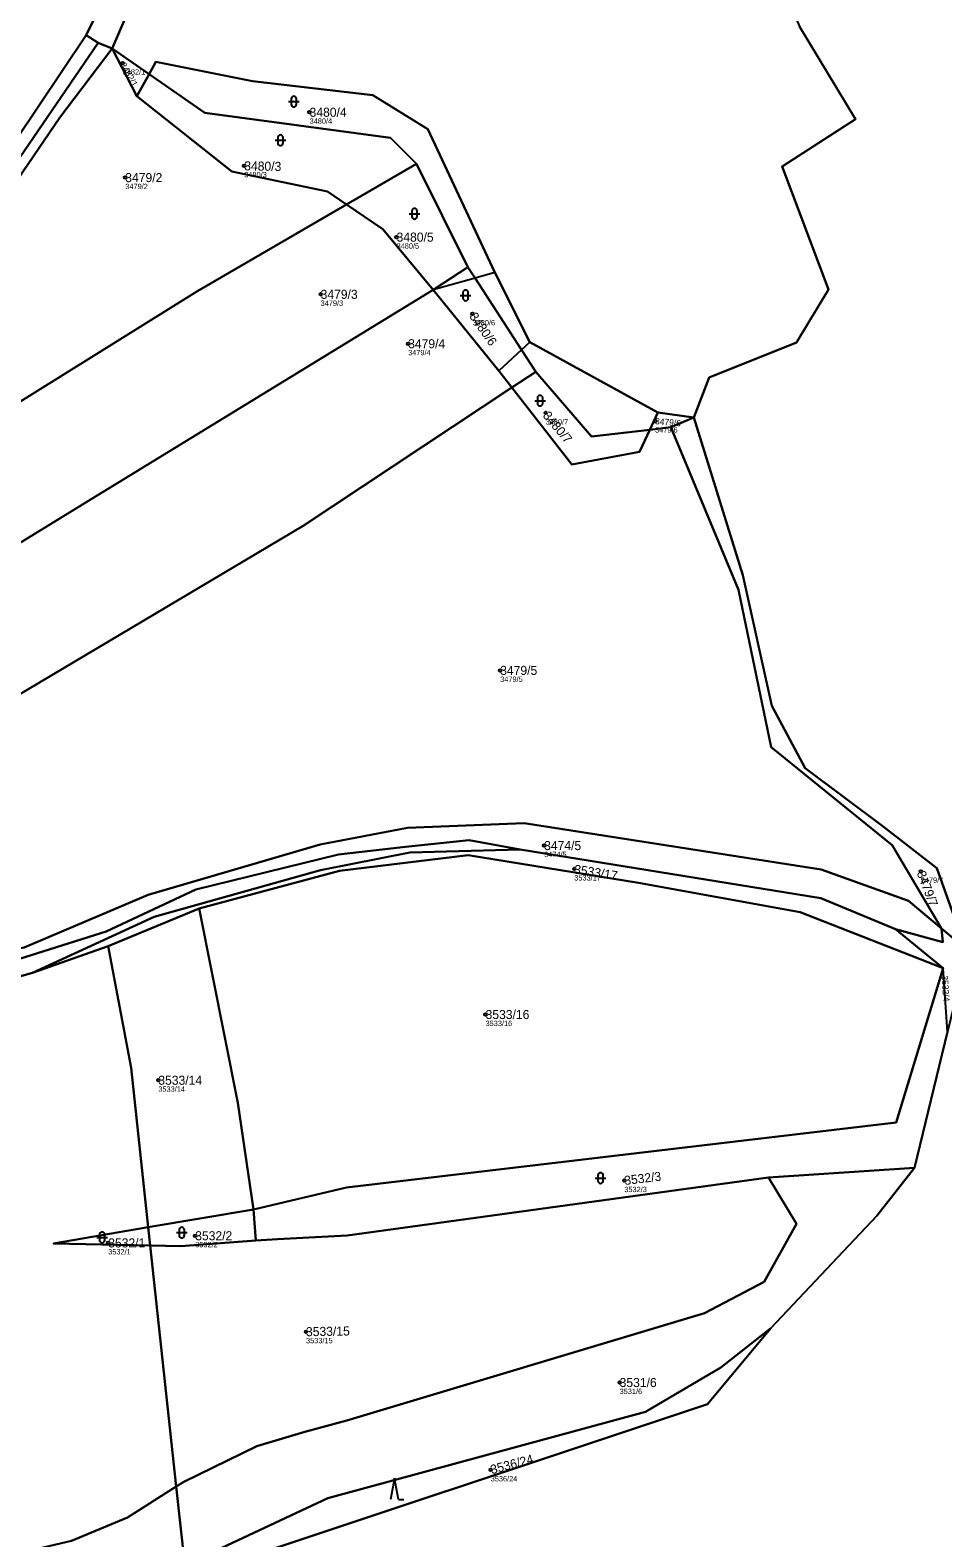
# Model space of a CAD drawing. Extents: x -761174 to -757114, y -1063806 to -1059397.
# Drawn here: x -757550 to -757378.7, y -1060718.7 to -1060435.9 of the extents above; entities that cross this region are included whole.
import ezdxf

# ---------------------------------------------------------------- set-up
doc = ezdxf.new("R2010")
doc.units = 0
for name, color, linetype in [('Definiční body', 7, 'Continuous'), ('Hranice parcel', 7, 'Continuous'), ('Parcelní čísla', 7, 'Continuous'), ('Polygon parcely', 7, 'Continuous'), ('Vnitřní kresba', 7, 'Continuous'), ('Značky kultur', 7, 'Continuous')]:
    doc.layers.add(name, color=color, linetype=linetype)

msp = doc.modelspace()

# ---------------------------------------------------------------- linework, layer by layer
at = {"layer": 'Definiční body'}
for centre in [(-757532.6, -1060442.05), (-757497.54, -1060451.27), (-757532.12, -1060463.53), (-757509.8, -1060461.32), (-757481.22, -1060474.7), (-757495.47, -1060485.43), (-757466.96, -1060489.09), (-757479.05, -1060494.7), (-757453.25, -1060507.69), (-757432.72, -1060509.2), (-757461.78, -1060555.98), (-757453.54, -1060588.85), (-757447.88, -1060593.24), (-757382.87, -1060593.68), (-757464.52, -1060620.54), (-757525.92, -1060632.87), (-757438.49, -1060651.7), (-757535.32, -1060663.39), (-757519, -1060662.05), (-757498.21, -1060680.05), (-757439.37, -1060689.58), (-757463.56, -1060705.97)]:
    msp.add_circle(centre, 0.25, dxfattribs=at)
at = {"layer": 'Hranice parcel'}
for p, q in [((-757537.19, -1060438.22), (-757539.46, -1060436.82)), ((-757534.58, -1060439.34), (-757537.19, -1060438.22)), ((-757527.66, -1060444.12), (-757534.58, -1060439.34)), ((-757529.98, -1060448.27), (-757534.58, -1060439.34)), ((-757527.66, -1060444.12), (-757529.98, -1060448.27)), ((-757490.62, -1060468.58), (-757477.48, -1060460.96)), ((-757477.48, -1060460.96), (-757467.84, -1060480.31)), ((-757474.36, -1060484.57), (-757467.84, -1060480.31)), ((-757459.58, -1060502.92), (-757455.09, -1060499.94)), ((-757432.21, -1060507.61), (-757433.73, -1060510.85)), ((-757425.44, -1060508.51), (-757432.21, -1060507.61)), ((-757429.74, -1060510.38), (-757425.44, -1060508.51)), ((-757429.74, -1060510.38), (-757433.73, -1060510.85)), ((-757518.26, -1060600.65), (-757535.35, -1060607.72)), ((-757387.6, -1060604.52), (-757378.7, -1060611.84)), ((-757378.96, -1060604.41), (-757374.48, -1060608.18)), ((-757535.35, -1060607.72), (-757549.51, -1060612.75)), ((-757568.58, -1060618.04), (-757549.51, -1060612.75)), ((-757377.85, -1060623.79), (-757384.06, -1060649.31)), ((-757384.06, -1060649.31), (-757411.42, -1060651.14)), ((-757508.08, -1060657.12), (-757527.81, -1060660.46)), ((-757507.6, -1060662.96), (-757508.08, -1060657.12)), ((-757527.44, -1060663.87), (-757527.81, -1060660.46)), ((-757522.55, -1060709.09), (-757527.44, -1060663.87)), ((-757520.96, -1060723.86), (-757522.55, -1060709.09))]:
    msp.add_line(p, q, dxfattribs=at)
for points in [[(-757539.46, -1060436.82), (-757510.1, -1060376.79), (-757486.76, -1060312.36)], [(-757534.58, -1060439.34), (-757521.32, -1060408.54), (-757514.66, -1060394.63), (-757493.67, -1060346.58), (-757485.92, -1060314.79)], [(-757424.14, -1060392.71), (-757405.63, -1060435.16), (-757395.11, -1060452.57), (-757408.86, -1060461.48), (-757400.19, -1060484.52), (-757406.21, -1060494.44), (-757422.59, -1060501.03), (-757425.44, -1060508.51)], [(-757602.06, -1060520.46), (-757577.1, -1060483.19), (-757557.26, -1060463.34), (-757539.46, -1060436.82)], [(-757537.19, -1060438.22), (-757555.4, -1060464.87), (-757575.85, -1060486.27), (-757592.77, -1060510.58)], [(-757592.77, -1060510.58), (-757570.98, -1060487.41), (-757556.34, -1060469.69), (-757544.41, -1060452.23), (-757534.58, -1060439.34)], [(-757432.21, -1060507.61), (-757456.23, -1060494.39), (-757462.77, -1060481.32), (-757475.34, -1060454.42), (-757485.7, -1060448.09), (-757508.23, -1060445.46), (-757526.37, -1060441.83), (-757527.66, -1060444.12)], [(-757477.48, -1060460.96), (-757482.39, -1060456.04), (-757517.17, -1060451.37), (-757527.66, -1060444.12)], [(-757490.62, -1060468.58), (-757494.17, -1060466.17), (-757512.11, -1060462.36), (-757529.98, -1060448.27)], [(-757582.88, -1060524.84), (-757518.7, -1060484.88), (-757490.62, -1060468.58)], [(-757474.36, -1060484.57), (-757483.79, -1060473.22), (-757490.62, -1060468.58)], [(-757467.84, -1060480.31), (-757466.5, -1060482.37), (-757457.77, -1060495.82), (-757455.09, -1060499.94)], [(-757636.95, -1060584.29), (-757537.39, -1060523.18), (-757474.36, -1060484.57)], [(-757459.58, -1060502.92), (-757462.03, -1060499.79), (-757474.36, -1060484.57)], [(-757455.09, -1060499.94), (-757444.64, -1060512.13), (-757433.73, -1060510.85)], [(-757637.68, -1060604.67), (-757571.83, -1060572.24), (-757498.76, -1060528.88), (-757459.58, -1060502.92)], [(-757433.73, -1060510.85), (-757435.67, -1060514.98), (-757448.31, -1060517.35), (-757459.58, -1060502.92)], [(-757425.44, -1060508.51), (-757416.23, -1060538.1), (-757410.82, -1060562.62), (-757404.53, -1060574.33), (-757389.91, -1060585.24), (-757379.84, -1060593.06), (-757374.48, -1060608.18)], [(-757378.96, -1060604.41), (-757388.23, -1060588.79), (-757410.91, -1060570.38), (-757417.04, -1060540.84), (-757429.74, -1060510.38)], [(-757378.96, -1060604.41), (-757385.16, -1060599.21), (-757401.55, -1060593.32), (-757457.25, -1060584.67), (-757479.19, -1060585.5), (-757495.58, -1060588.65), (-757527.85, -1060598.1), (-757551.09, -1060607.99), (-757586.73, -1060615.33), (-757607.54, -1060616.48), (-757626.38, -1060610.33), (-757637.68, -1060604.67)], [(-757458.06, -1060589.56), (-757467.61, -1060587.83), (-757479.52, -1060589.09), (-757492.09, -1060590.52), (-757518.86, -1060597.07), (-757535.7, -1060604.94), (-757563.93, -1060613.84), (-757587.71, -1060619.27), (-757609.62, -1060620.7), (-757640.4, -1060606.01)], [(-757549.51, -1060612.75), (-757526.73, -1060602.21), (-757495.52, -1060593.45), (-757478.73, -1060590.14), (-757458.06, -1060589.56)], [(-757378.7, -1060611.84), (-757405.52, -1060601.35), (-757435.8, -1060595.85), (-757467.77, -1060590.62), (-757491.93, -1060593.59), (-757518.26, -1060600.65)], [(-757458.06, -1060589.56), (-757401.64, -1060598.72), (-757387.6, -1060604.52)], [(-757508.08, -1060657.12), (-757511.02, -1060637.12), (-757518.26, -1060600.65)], [(-757387.6, -1060604.52), (-757378.76, -1060606.99), (-757378.96, -1060604.41)], [(-757527.81, -1060660.46), (-757531.04, -1060630.57), (-757535.35, -1060607.72)], [(-757378.7, -1060611.84), (-757387.5, -1060640.8), (-757490.61, -1060653.02), (-757508.08, -1060657.12)], [(-757384.06, -1060649.31), (-757391.09, -1060658.29), (-757410.99, -1060679.36)], [(-757411.42, -1060651.14), (-757406.19, -1060659.78), (-757412.23, -1060670.66), (-757423.43, -1060676.54), (-757490.56, -1060696.73), (-757498.44, -1060698.84), (-757507.41, -1060701.53), (-757521.13, -1060708.19), (-757522.55, -1060709.09)], [(-757507.6, -1060662.96), (-757503.55, -1060662.67), (-757490.48, -1060661.97), (-757411.42, -1060651.14)], [(-757527.81, -1060660.46), (-757545.61, -1060663.47), (-757527.44, -1060663.87)], [(-757527.44, -1060663.87), (-757521.67, -1060663.99), (-757507.6, -1060662.96)], [(-757520.96, -1060723.86), (-757494.11, -1060711.3), (-757434.52, -1060695.1), (-757420.36, -1060686.74), (-757410.99, -1060679.36)], [(-757410.99, -1060679.36), (-757422.86, -1060693.66), (-757520.7, -1060726.23)], [(-757522.55, -1060709.09), (-757531.73, -1060714.92), (-757542.22, -1060719.27), (-757579.29, -1060727.96)]]:
    msp.add_lwpolyline(points, dxfattribs=at)
at = {"layer": 'Polygon parcely'}
for points in [[(-757514.66, -1060394.63), (-757493.67, -1060346.58), (-757485.92, -1060314.79), (-757486.76, -1060312.36), (-757510.1, -1060376.79), (-757539.46, -1060436.82), (-757537.19, -1060438.22), (-757534.58, -1060439.34), (-757521.32, -1060408.54)], [(-757592.77, -1060510.58), (-757575.85, -1060486.27), (-757555.4, -1060464.87), (-757537.19, -1060438.22), (-757539.46, -1060436.82), (-757557.26, -1060463.34), (-757577.1, -1060483.19), (-757602.06, -1060520.46)], [(-757592.77, -1060510.58), (-757595.21, -1060514.38), (-757614.5, -1060544.53), (-757599.48, -1060535.18), (-757591.15, -1060529.99), (-757582.88, -1060524.84), (-757518.7, -1060484.88), (-757490.62, -1060468.58), (-757494.17, -1060466.17), (-757512.11, -1060462.36), (-757529.98, -1060448.27), (-757534.58, -1060439.34), (-757544.41, -1060452.23), (-757556.34, -1060469.69), (-757570.98, -1060487.41)], [(-757537.19, -1060438.22), (-757555.4, -1060464.87), (-757575.85, -1060486.27), (-757592.77, -1060510.58), (-757570.98, -1060487.41), (-757556.34, -1060469.69), (-757544.41, -1060452.23), (-757534.58, -1060439.34)], [(-757527.66, -1060444.12), (-757534.58, -1060439.34), (-757529.98, -1060448.27)], [(-757455.09, -1060499.94), (-757444.64, -1060512.13), (-757433.73, -1060510.85), (-757432.21, -1060507.61), (-757456.23, -1060494.39), (-757462.77, -1060481.32), (-757475.34, -1060454.42), (-757485.7, -1060448.09), (-757508.23, -1060445.46), (-757526.37, -1060441.83), (-757527.66, -1060444.12), (-757517.17, -1060451.37), (-757482.39, -1060456.04), (-757477.48, -1060460.96), (-757467.84, -1060480.31), (-757466.5, -1060482.37), (-757457.77, -1060495.82)], [(-757477.48, -1060460.96), (-757482.39, -1060456.04), (-757517.17, -1060451.37), (-757527.66, -1060444.12), (-757529.98, -1060448.27), (-757512.11, -1060462.36), (-757494.17, -1060466.17), (-757490.62, -1060468.58)], [(-757474.36, -1060484.57), (-757467.84, -1060480.31), (-757477.48, -1060460.96), (-757490.62, -1060468.58), (-757483.79, -1060473.22)], [(-757483.79, -1060473.22), (-757490.62, -1060468.58), (-757518.7, -1060484.88), (-757582.88, -1060524.84), (-757591.15, -1060529.99), (-757621.44, -1060565.71), (-757636.95, -1060584.29), (-757537.39, -1060523.18), (-757474.36, -1060484.57)], [(-757455.09, -1060499.94), (-757457.77, -1060495.82), (-757466.5, -1060482.37), (-757467.84, -1060480.31), (-757474.36, -1060484.57), (-757462.03, -1060499.79), (-757459.58, -1060502.92)], [(-757498.76, -1060528.88), (-757459.58, -1060502.92), (-757462.03, -1060499.79), (-757474.36, -1060484.57), (-757537.39, -1060523.18), (-757636.95, -1060584.29), (-757640.16, -1060586.79), (-757640.31, -1060586.9), (-757639.51, -1060588.03), (-757644.4, -1060591.51), (-757648.8, -1060593.51), (-757654.66, -1060596.17), (-757640.93, -1060603.04), (-757637.68, -1060604.67), (-757571.83, -1060572.24)], [(-757459.58, -1060502.92), (-757448.31, -1060517.35), (-757435.67, -1060514.98), (-757433.73, -1060510.85), (-757444.64, -1060512.13), (-757455.09, -1060499.94)], [(-757429.74, -1060510.38), (-757433.73, -1060510.85), (-757435.67, -1060514.98), (-757448.31, -1060517.35), (-757459.58, -1060502.92), (-757498.76, -1060528.88), (-757571.83, -1060572.24), (-757637.68, -1060604.67), (-757626.38, -1060610.33), (-757607.54, -1060616.48), (-757586.73, -1060615.33), (-757551.09, -1060607.99), (-757527.85, -1060598.1), (-757495.58, -1060588.65), (-757479.19, -1060585.5), (-757457.25, -1060584.67), (-757401.55, -1060593.32), (-757385.16, -1060599.21), (-757378.96, -1060604.41), (-757388.23, -1060588.79), (-757410.91, -1060570.38), (-757417.04, -1060540.84)], [(-757433.73, -1060510.85), (-757429.74, -1060510.38), (-757425.44, -1060508.51), (-757432.21, -1060507.61)], [(-757374.48, -1060608.18), (-757379.84, -1060593.06), (-757389.91, -1060585.24), (-757404.53, -1060574.33), (-757410.82, -1060562.62), (-757416.23, -1060538.1), (-757425.44, -1060508.51), (-757429.74, -1060510.38), (-757417.04, -1060540.84), (-757410.91, -1060570.38), (-757388.23, -1060588.79), (-757378.96, -1060604.41)], [(-757495.52, -1060593.45), (-757478.73, -1060590.14), (-757458.06, -1060589.56), (-757467.61, -1060587.83), (-757479.52, -1060589.09), (-757492.09, -1060590.52), (-757518.86, -1060597.07), (-757535.7, -1060604.94), (-757563.93, -1060613.84), (-757587.71, -1060619.27), (-757609.62, -1060620.7), (-757640.4, -1060606.01), (-757658.81, -1060597.15), (-757663.12, -1060595.08), (-757663.74, -1060598.54), (-757607.56, -1060622.17), (-757586.54, -1060621.53), (-757568.58, -1060618.04), (-757549.51, -1060612.75), (-757526.73, -1060602.21)], [(-757518.26, -1060600.65), (-757491.93, -1060593.59), (-757467.77, -1060590.62), (-757435.8, -1060595.85), (-757405.52, -1060601.35), (-757378.7, -1060611.84), (-757387.6, -1060604.52), (-757401.64, -1060598.72), (-757458.06, -1060589.56), (-757478.73, -1060590.14), (-757495.52, -1060593.45), (-757526.73, -1060602.21), (-757549.51, -1060612.75), (-757535.35, -1060607.72)], [(-757491.93, -1060593.59), (-757518.26, -1060600.65), (-757511.02, -1060637.12), (-757508.08, -1060657.12), (-757490.61, -1060653.02), (-757387.5, -1060640.8), (-757378.7, -1060611.84), (-757405.52, -1060601.35), (-757435.8, -1060595.85), (-757467.77, -1060590.62)], [(-757508.08, -1060657.12), (-757511.02, -1060637.12), (-757518.26, -1060600.65), (-757535.35, -1060607.72), (-757531.04, -1060630.57), (-757527.81, -1060660.46)], [(-757549.51, -1060612.75), (-757568.58, -1060618.04), (-757564.91, -1060665.78), (-757582.88, -1060668.2), (-757582.31, -1060691.68), (-757579.98, -1060724.96), (-757579.29, -1060727.96), (-757542.22, -1060719.27), (-757531.73, -1060714.92), (-757522.55, -1060709.09), (-757527.44, -1060663.87), (-757545.61, -1060663.47), (-757527.81, -1060660.46), (-757531.04, -1060630.57), (-757535.35, -1060607.72)], [(-757411.42, -1060651.14), (-757384.06, -1060649.31), (-757377.85, -1060623.79), (-757378.7, -1060611.84), (-757387.5, -1060640.8), (-757490.61, -1060653.02), (-757508.08, -1060657.12), (-757507.6, -1060662.96), (-757503.55, -1060662.67), (-757490.48, -1060661.97)], [(-757520.96, -1060723.86), (-757494.11, -1060711.3), (-757434.52, -1060695.1), (-757420.36, -1060686.74), (-757410.99, -1060679.36), (-757391.09, -1060658.29), (-757384.06, -1060649.31), (-757411.42, -1060651.14), (-757406.19, -1060659.78), (-757412.23, -1060670.66), (-757423.43, -1060676.54), (-757490.56, -1060696.73), (-757498.44, -1060698.84), (-757507.41, -1060701.53), (-757521.13, -1060708.19), (-757522.55, -1060709.09)], [(-757522.55, -1060709.09), (-757521.13, -1060708.19), (-757507.41, -1060701.53), (-757498.44, -1060698.84), (-757490.56, -1060696.73), (-757423.43, -1060676.54), (-757412.23, -1060670.66), (-757406.19, -1060659.78), (-757411.42, -1060651.14), (-757490.48, -1060661.97), (-757503.55, -1060662.67), (-757507.6, -1060662.96), (-757521.67, -1060663.99), (-757527.44, -1060663.87)], [(-757527.81, -1060660.46), (-757527.44, -1060663.87), (-757521.67, -1060663.99), (-757507.6, -1060662.96), (-757508.08, -1060657.12)], [(-757527.44, -1060663.87), (-757527.81, -1060660.46), (-757545.61, -1060663.47)], [(-757520.7, -1060726.23), (-757422.86, -1060693.66), (-757410.99, -1060679.36), (-757420.36, -1060686.74), (-757434.52, -1060695.1), (-757494.11, -1060711.3), (-757520.96, -1060723.86)], [(-757542.22, -1060719.27), (-757579.29, -1060727.96), (-757573.66, -1060752.34), (-757522.46, -1060724.56), (-757520.96, -1060723.86), (-757522.55, -1060709.09), (-757531.73, -1060714.92)]]:
    msp.add_lwpolyline(points, close=True, dxfattribs=at)
for points in [[(-757697.67, -1060576.05), (-757678.33, -1060572.51), (-757674.63, -1060571.52), (-757659.82, -1060559.82), (-757657.43, -1060558.33), (-757647.49, -1060552.14), (-757641.67, -1060548.51), (-757621.97, -1060536.24), (-757602.06, -1060520.46), (-757577.1, -1060483.19), (-757557.26, -1060463.34), (-757539.46, -1060436.82), (-757510.1, -1060376.79)], [(-757521.32, -1060408.54), (-757534.58, -1060439.34), (-757527.66, -1060444.12), (-757526.37, -1060441.83), (-757508.23, -1060445.46), (-757485.7, -1060448.09), (-757475.34, -1060454.42), (-757462.77, -1060481.32), (-757456.23, -1060494.39), (-757432.21, -1060507.61), (-757425.44, -1060508.51), (-757422.59, -1060501.03), (-757406.21, -1060494.44), (-757400.19, -1060484.52), (-757408.86, -1060461.48), (-757395.11, -1060452.57), (-757405.63, -1060435.16)], [(-757405.63, -1060435.16), (-757395.11, -1060452.57), (-757408.86, -1060461.48), (-757400.19, -1060484.52), (-757406.21, -1060494.44), (-757422.59, -1060501.03), (-757425.44, -1060508.51), (-757416.23, -1060538.1), (-757410.82, -1060562.62), (-757404.53, -1060574.33), (-757389.91, -1060585.24), (-757379.84, -1060593.06), (-757374.48, -1060608.18)], [(-757563.93, -1060613.84), (-757535.7, -1060604.94), (-757518.86, -1060597.07), (-757492.09, -1060590.52), (-757479.52, -1060589.09), (-757467.61, -1060587.83), (-757458.06, -1060589.56), (-757401.64, -1060598.72), (-757387.6, -1060604.52), (-757378.76, -1060606.99), (-757378.96, -1060604.41), (-757385.16, -1060599.21), (-757401.55, -1060593.32), (-757457.25, -1060584.67), (-757479.19, -1060585.5), (-757495.58, -1060588.65), (-757527.85, -1060598.1), (-757551.09, -1060607.99)], [(-757374.48, -1060608.18), (-757378.96, -1060604.41), (-757378.76, -1060606.99), (-757387.6, -1060604.52), (-757378.7, -1060611.84)], [(-757268.89, -1060729.59), (-757272.78, -1060715.38), (-757289.65, -1060705.62), (-757303.49, -1060696.8), (-757313.23, -1060686.96), (-757336.72, -1060640.37), (-757334.49, -1060626.65), (-757337.17, -1060616.52), (-757339.34, -1060615.85), (-757342.63, -1060617.77), (-757361.37, -1060618.79), (-757375.66, -1060614.79), (-757377.85, -1060623.79), (-757384.06, -1060649.31), (-757391.09, -1060658.29), (-757410.99, -1060679.36), (-757422.86, -1060693.66), (-757520.7, -1060726.23)]]:
    msp.add_lwpolyline(points, dxfattribs=at)
at = {"layer": 'Vnitřní kresba'}
for p, q in [((-757466.5, -1060482.37), (-757474.36, -1060484.57)), ((-757462.77, -1060481.32), (-757466.5, -1060482.37)), ((-757456.23, -1060494.39), (-757457.77, -1060495.82)), ((-757457.77, -1060495.82), (-757462.03, -1060499.79))]:
    msp.add_line(p, q, dxfattribs=at)
at = {"layer": 'Značky kultur'}
for p, q in [((-757501.5, -1060449.27), (-757499.5, -1060449.27)), ((-757501, -1060448.77), (-757501, -1060449.77)), ((-757500, -1060449.77), (-757500, -1060448.77)), ((-757504.01, -1060456.52), (-757502.01, -1060456.52)), ((-757503.51, -1060456.02), (-757503.51, -1060457.02)), ((-757502.51, -1060457.02), (-757502.51, -1060456.02)), ((-757478.86, -1060470.3), (-757476.86, -1060470.3)), ((-757478.36, -1060469.8), (-757478.36, -1060470.8)), ((-757477.36, -1060470.8), (-757477.36, -1060469.8)), ((-757469.26, -1060485.62), (-757467.26, -1060485.62)), ((-757468.76, -1060485.12), (-757468.76, -1060486.12)), ((-757467.76, -1060486.12), (-757467.76, -1060485.12)), ((-757455.31, -1060505.38), (-757453.31, -1060505.38)), ((-757454.81, -1060504.88), (-757454.81, -1060505.88)), ((-757453.81, -1060505.88), (-757453.81, -1060504.88)), ((-757443.94, -1060651.22), (-757441.94, -1060651.22)), ((-757443.44, -1060650.72), (-757443.44, -1060651.72)), ((-757442.44, -1060651.72), (-757442.44, -1060650.72)), ((-757522.03, -1060660.95), (-757522.03, -1060661.95)), ((-757521.03, -1060661.95), (-757521.03, -1060660.95)), ((-757537.47, -1060662.35), (-757535.47, -1060662.35)), ((-757536.97, -1060661.85), (-757536.97, -1060662.85)), ((-757535.97, -1060662.85), (-757535.97, -1060661.85)), ((-757522.53, -1060661.45), (-757520.53, -1060661.45)), ((-757481.63, -1060707.52), (-757482.38, -1060711.52)), ((-757480.88, -1060711.52), (-757481.63, -1060707.52)), ((-757480.88, -1060711.52), (-757479.88, -1060711.52))]:
    msp.add_line(p, q, dxfattribs=at)
for centre, start, end in [((-757500.5, -1060448.77), 0, 180), ((-757500.5, -1060449.77), 180, 359.9879), ((-757503.01, -1060456.02), 0, 180), ((-757503.01, -1060457.02), 180, 359.9879), ((-757477.86, -1060469.8), 0, 180), ((-757477.86, -1060470.8), 180, 359.9879), ((-757468.26, -1060485.12), 0, 180), ((-757468.26, -1060486.12), 180, 359.9879), ((-757454.31, -1060504.88), 0, 180), ((-757454.31, -1060505.88), 180, 359.9879), ((-757442.94, -1060650.72), 0, 180), ((-757442.94, -1060651.72), 180, 359.9879), ((-757536.47, -1060661.85), 0, 180), ((-757521.53, -1060660.95), 0, 180), ((-757536.47, -1060662.85), 180, 359.9879), ((-757521.53, -1060661.95), 180, 359.9879)]:
    msp.add_arc(centre, 0.5, start, end, dxfattribs=at)

# ---------------------------------------------------------------- texts
at = {"layer": 'Definiční body'}
for s, p in [('3482/1', (-757532.6, -1060444.21)), ('3480/4', (-757497.54, -1060453.43)), ('3480/3', (-757509.8, -1060463.48)), ('3479/2', (-757532.12, -1060465.69)), ('3480/5', (-757481.22, -1060476.86)), ('3479/3', (-757495.47, -1060487.59)), ('3480/6', (-757466.96, -1060491.25)), ('3479/4', (-757479.05, -1060496.86)), ('3480/7', (-757453.25, -1060509.85)), ('3479/6', (-757432.72, -1060511.36)), ('3479/5', (-757461.78, -1060558.14)), ('3474/5', (-757453.54, -1060591.01)), ('3533/17', (-757447.88, -1060595.4)), ('3479/7', (-757382.87, -1060595.84)), ('3533/16', (-757464.52, -1060622.7)), ('3533/14', (-757525.92, -1060635.03)), ('3532/3', (-757438.49, -1060653.86)), ('3532/2', (-757519, -1060664.21)), ('3532/1', (-757535.32, -1060665.55)), ('3533/15', (-757498.21, -1060682.21)), ('3531/6', (-757439.37, -1060691.74)), ('3536/24', (-757463.56, -1060708.13))]:
    msp.add_text(s, height=1, dxfattribs=at).set_placement(p)
at = {"layer": 'Parcelní čísla'}
for s, height, rotation, p in [('3482/1', 1.19, 299, (-757533.12, -1060442.34)), ('3480/3', 1.7, 359, (-757509.81, -1060462.17)), ('3480/6', 1.7, 305, (-757467.66, -1060489.58)), ('3480/7', 1.7, 310, (-757453.9, -1060508.24)), ('3479/6', 1.19, 355, (-757432.77, -1060509.79)), ('3533/17', 1.7, 351, (-757448.01, -1060594.08)), ('3479/7', 1.7, 291, (-757383.66, -1060593.98)), ('3532/4', 1.19, 274, (-757378.97, -1060613.27)), ('3532/3', 1.7, 7, (-757438.39, -1060652.54)), ('3533/15', 1.7, 1, (-757498.2, -1060680.9)), ('3536/24', 1.7, 15, (-757463.34, -1060706.79))]:
    msp.add_text(s, height=height, rotation=rotation, dxfattribs=at).set_placement(p)
for s, p in [('3480/4', (-757497.54, -1060452.12)), ('3479/2', (-757532.12, -1060464.38)), ('3480/5', (-757481.22, -1060475.55)), ('3479/3', (-757495.47, -1060486.28)), ('3479/4', (-757479.05, -1060495.55)), ('3479/5', (-757461.78, -1060556.83)), ('3474/5', (-757453.54, -1060589.7)), ('3533/16', (-757464.52, -1060621.39)), ('3533/14', (-757525.92, -1060633.72)), ('3532/2', (-757519, -1060662.9)), ('3532/1', (-757535.32, -1060664.24)), ('3531/6', (-757439.37, -1060690.43))]:
    msp.add_text(s, height=1.7, dxfattribs=at).set_placement(p)

doc.saveas('drawing.dxf')
